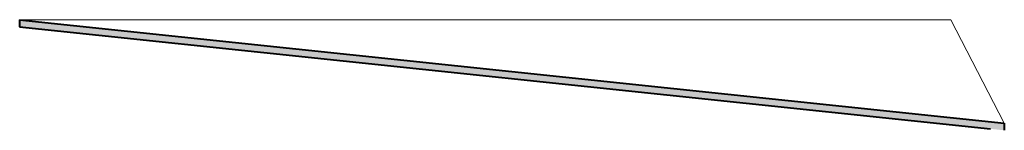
# Model space of a CAD drawing. Header units: millimetres. Extents: x 52659 to 1698020, y -10054 to 104697.
# Tile 350 of 363: x 1500252 to 1514977, y 3575 to 5227. Entities that reach past the tile are written whole.
import ezdxf

# ---------------------------------------------------------------- set-up
doc = ezdxf.new("R2010")
doc.units = ezdxf.units.MM
doc.header["$MEASUREMENT"] = 0
doc.layers.add('02-10 Toiture.Construction', color=7, linetype='Continuous')

# ---------------------------------------------------------------- blocks, each defined once
blk = doc.blocks.new('Élément de coupe_1246_5', base_point=(1478458, -7243))
at = {"layer": '02-10 Toiture.Construction', "linetype": 'Continuous', "lineweight": 0, "true_color": 0xffffff}
blk.add_hatch(color=7, dxfattribs=at).paths.add_polyline_path([(1514977, 3683), (1500252, 5227), (1500252, 5119), (1514977, 3575)])
at = {"layer": '02-10 Toiture.Construction', "color": 7, "linetype": 'Continuous', "lineweight": 5}
for p, q in [((1514177, 5227), (1500252, 5227)), ((1514977, 3683), (1514177, 5227))]:
    blk.add_line(p, q, dxfattribs=at)
at = {"layer": '02-10 Toiture.Construction', "color": 7, "linetype": 'Continuous', "lineweight": 40}
for p, q in [((1500252, 5227), (1500252, 5119)), ((1500252, 5227), (1514977, 3683)), ((1500252, 5119), (1514771, 3597)), ((1514977, 3683), (1514977, 3575))]:
    blk.add_line(p, q, dxfattribs=at)

msp = doc.modelspace()

# ---------------------------------------------------------------- block references
at = {"layer": '02-10 Toiture.Construction', "lineweight": 0}
msp.add_blockref('Élément de coupe_1246_5', (1478457.676, -7243.262), dxfattribs=at)

doc.saveas('drawing.dxf')
